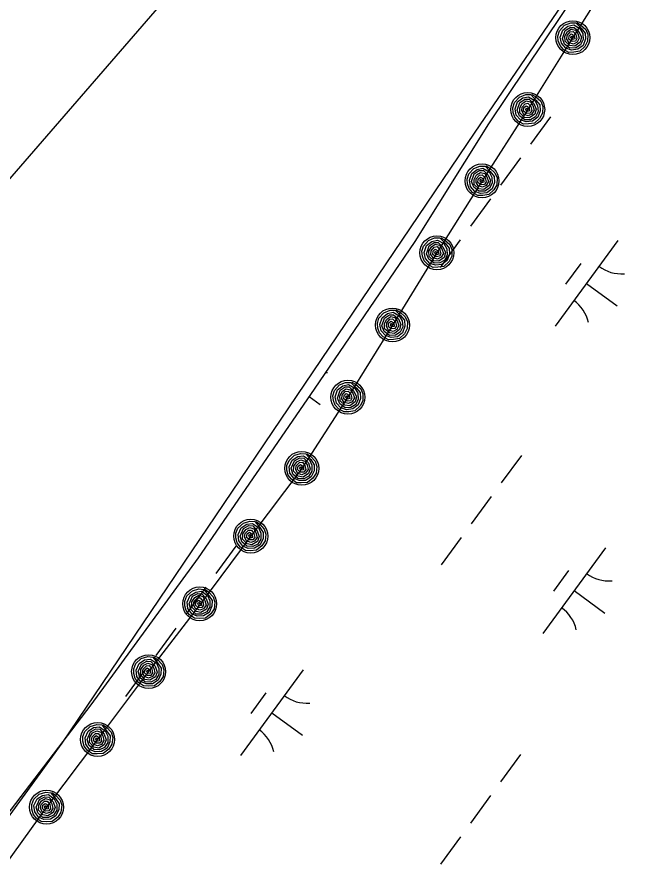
# Model space of a CAD drawing. Extents: x 3905714 to 3926767, y 183354 to 205755.
# Drawn here: x 3915092 to 3915382.7, y 188430.4 to 188833.1 of the extents above; entities that cross this region are included whole.
import ezdxf

# ---------------------------------------------------------------- set-up
doc = ezdxf.new("R2010")
doc.units = 0
for name, color, linetype in [('V-RIVR-EDGE', 7, 'Continuous'), ('V-RRAP-FSHR', 7, 'Continuous'), ('V-TOPO-MINR', 7, 'Continuous'), ('V-TOPO-SHOR', 7, 'Continuous'), ('V-WETL-SWMP', 7, 'Continuous')]:
    doc.layers.add(name, color=color, linetype=linetype)

msp = doc.modelspace()

# ---------------------------------------------------------------- linework, layer by layer
at = {"layer": 'V-RIVR-EDGE'}
msp.add_lwpolyline([(3915604.94, 189214.16), (3915307.8, 188778.79), (3915113.05, 188490.69), (3915014.87, 188355.49), (3914997.17, 188316.86), (3914907.04, 188207.42), (3914841.05, 188123.72), (3914771.84, 187996.57), (3914746.09, 187948.29), (3914633.42, 187776.07), (3914490.18, 187553.96), (3914317.96, 187185.39)], dxfattribs=at)
at = {"layer": 'V-RRAP-FSHR'}
for points in [[(3915570.96, 189159.28), (3915550.32, 189125.1), (3915528.89, 189091.25), (3915506.4, 189058.18), (3915483.9, 189025.1), (3915461.41, 188992.27), (3915438.91, 188958.95), (3915417.57, 188925.13), (3915396.36, 188891.21), (3915375.16, 188857.29), (3915353.96, 188823.37), (3915332.66, 188789.51), (3915311.12, 188755.81), (3915289.87, 188721.92), (3915268.89, 188687.86), (3915247.92, 188653.8), (3915226.16, 188620.28), (3915202.11, 188588.32), (3915178.5, 188556.36), (3915153.99, 188524.41), (3915129.94, 188492.45)], [(3915355.78, 188830.46), (3915357.6, 188829.46), (3915360.02, 188827.26), (3915361.02, 188824.88), (3915360.91, 188821.67), (3915359.63, 188819.23), (3915357.23, 188816.93), (3915354.35, 188816.52), (3915352.08, 188816.43), (3915349.59, 188817.81), (3915347.91, 188819.69), (3915347.08, 188821.9), (3915346.91, 188824.11), (3915347.65, 188826.61), (3915349.98, 188829.19), (3915352.94, 188830.38), (3915355.34, 188830.36), (3915357.81, 188827.85), (3915359.68, 188825.55), (3915359.83, 188822.76), (3915358.73, 188819.72), (3915356.25, 188817.86), (3915353.26, 188817.48), (3915350.61, 188818.38), (3915348.57, 188820.69), (3915347.98, 188823.61), (3915349.14, 188826.85), (3915351.61, 188828.76), (3915354.34, 188829.37), (3915357.24, 188827.66), (3915358.6, 188825.26), (3915358.83, 188822.42), (3915357.59, 188819.95), (3915355.34, 188818.56), (3915352.59, 188818.45), (3915350.07, 188820.34), (3915349.04, 188822.99), (3915350.27, 188826.67), (3915352.65, 188828.21), (3915354.56, 188828.23), (3915356.83, 188826.19), (3915357.97, 188823.54), (3915357.33, 188821.18), (3915354.91, 188819.35), (3915352.55, 188819.61), (3915350.25, 188821.67), (3915350.21, 188824.08), (3915351.37, 188826.22), (3915353.18, 188827.4), (3915355.18, 188826.91), (3915356.28, 188825.25), (3915356.98, 188823.06), (3915355.98, 188821.23), (3915354.23, 188820.36), (3915352.13, 188820.98), (3915351.16, 188822.63), (3915351.26, 188824.39), (3915352.7, 188826.08), (3915354.01, 188826.26), (3915355.37, 188824.79), (3915355.87, 188822.93), (3915355.13, 188821.7), (3915353.58, 188821.53), (3915352.04, 188822.6), (3915352.19, 188824.22), (3915353.17, 188825.13), (3915354.62, 188824.36), (3915354.85, 188822.73), (3915353.7, 188822.45), (3915353.04, 188823.38), (3915353.3, 188824.18), (3915353.99, 188823.41)], [(3915334.56, 188796.59), (3915336.37, 188795.57), (3915338.77, 188793.34), (3915339.74, 188790.95), (3915339.6, 188787.74), (3915338.29, 188785.31), (3915335.87, 188783.04), (3915332.98, 188782.66), (3915330.71, 188782.58), (3915328.24, 188783.99), (3915326.58, 188785.89), (3915325.77, 188788.11), (3915325.62, 188790.32), (3915326.38, 188792.82), (3915328.75, 188795.37), (3915331.71, 188796.53), (3915334.11, 188796.49), (3915336.56, 188793.96), (3915338.4, 188791.63), (3915338.53, 188788.84), (3915337.4, 188785.82), (3915334.9, 188783.97), (3915331.9, 188783.63), (3915329.26, 188784.55), (3915327.25, 188786.89), (3915326.69, 188789.81), (3915327.88, 188793.04), (3915330.37, 188794.92), (3915333.1, 188795.5), (3915335.98, 188793.77), (3915337.32, 188791.35), (3915337.52, 188788.51), (3915336.26, 188786.05), (3915334, 188784.69), (3915331.24, 188784.61), (3915328.75, 188786.52), (3915327.74, 188789.18), (3915329, 188792.84), (3915331.4, 188794.37), (3915333.31, 188794.36), (3915335.56, 188792.3), (3915336.68, 188789.64), (3915336.01, 188787.29), (3915333.57, 188785.48), (3915331.22, 188785.77), (3915328.94, 188787.85), (3915328.92, 188790.26), (3915330.1, 188792.39), (3915331.92, 188793.55), (3915333.92, 188793.04), (3915335.01, 188791.37), (3915335.68, 188789.17), (3915334.66, 188787.35), (3915332.9, 188786.5), (3915330.81, 188787.14), (3915329.85, 188788.79), (3915329.98, 188790.56), (3915331.43, 188792.23), (3915332.75, 188792.4), (3915334.09, 188790.91), (3915334.56, 188789.05), (3915333.82, 188787.82), (3915332.26, 188787.67), (3915330.73, 188788.75), (3915330.9, 188790.38), (3915331.89, 188791.28), (3915333.34, 188790.49), (3915333.55, 188788.87), (3915332.4, 188788.59), (3915331.75, 188789.53), (3915332.02, 188790.33), (3915332.7, 188789.55)], [(3915313.02, 188762.88), (3915314.83, 188761.86), (3915317.23, 188759.64), (3915318.2, 188757.24), (3915318.06, 188754.04), (3915316.75, 188751.61), (3915314.33, 188749.34), (3915311.45, 188748.96), (3915309.18, 188748.88), (3915306.71, 188750.29), (3915305.04, 188752.18), (3915304.23, 188754.4), (3915304.08, 188756.61), (3915304.85, 188759.11), (3915307.21, 188761.67), (3915310.17, 188762.83), (3915312.57, 188762.78), (3915315.02, 188760.25), (3915316.86, 188757.92), (3915316.99, 188755.14), (3915315.86, 188752.11), (3915313.36, 188750.27), (3915310.36, 188749.93), (3915307.72, 188750.85), (3915305.71, 188753.18), (3915305.15, 188756.11), (3915306.34, 188759.33), (3915308.83, 188761.22), (3915311.56, 188761.8), (3915314.45, 188760.06), (3915315.78, 188757.64), (3915315.98, 188754.81), (3915314.72, 188752.35), (3915312.46, 188750.98), (3915309.7, 188750.9), (3915307.21, 188752.81), (3915306.2, 188755.47), (3915307.47, 188759.14), (3915309.86, 188760.66), (3915311.77, 188760.66), (3915314.03, 188758.59), (3915315.14, 188755.93), (3915314.47, 188753.58), (3915312.03, 188751.78), (3915309.68, 188752.06), (3915307.4, 188754.14), (3915307.38, 188756.55), (3915308.56, 188758.68), (3915310.38, 188759.84), (3915312.38, 188759.33), (3915313.47, 188757.66), (3915314.14, 188755.46), (3915313.12, 188753.65), (3915311.36, 188752.79), (3915309.27, 188753.43), (3915308.32, 188755.09), (3915308.44, 188756.85), (3915309.89, 188758.53), (3915311.21, 188758.69), (3915312.55, 188757.21), (3915313.03, 188755.34), (3915312.28, 188754.12), (3915310.72, 188753.97), (3915309.19, 188755.05), (3915309.36, 188756.68), (3915310.35, 188757.57), (3915311.8, 188756.79), (3915312.01, 188755.16), (3915310.86, 188754.89), (3915310.21, 188755.82), (3915310.48, 188756.62), (3915311.16, 188755.84)], [(3915291.65, 188729.03), (3915293.48, 188728.04), (3915295.91, 188725.85), (3915296.92, 188723.48), (3915296.83, 188720.27), (3915295.57, 188717.82), (3915293.18, 188715.51), (3915290.31, 188715.08), (3915288.04, 188714.96), (3915285.54, 188716.33), (3915283.85, 188718.2), (3915283, 188720.4), (3915282.82, 188722.61), (3915283.54, 188725.12), (3915285.86, 188727.71), (3915288.8, 188728.92), (3915291.21, 188728.92), (3915293.69, 188726.43), (3915295.58, 188724.13), (3915295.75, 188721.35), (3915294.67, 188718.3), (3915292.2, 188716.42), (3915289.21, 188716.03), (3915286.55, 188716.91), (3915284.5, 188719.2), (3915283.89, 188722.12), (3915285.03, 188725.37), (3915287.49, 188727.29), (3915290.21, 188727.92), (3915293.12, 188726.23), (3915294.5, 188723.83), (3915294.75, 188721), (3915293.53, 188718.52), (3915291.29, 188717.12), (3915288.53, 188716.99), (3915286, 188718.86), (3915284.95, 188721.5), (3915286.16, 188725.19), (3915288.53, 188726.76), (3915290.44, 188726.78), (3915292.73, 188724.75), (3915293.89, 188722.12), (3915293.26, 188719.76), (3915290.85, 188717.91), (3915288.49, 188718.15), (3915286.18, 188720.2), (3915286.11, 188722.61), (3915287.26, 188724.75), (3915289.06, 188725.95), (3915291.07, 188725.47), (3915292.19, 188723.82), (3915292.9, 188721.63), (3915291.91, 188719.8), (3915290.16, 188718.91), (3915288.06, 188719.52), (3915287.08, 188721.16), (3915287.17, 188722.92), (3915288.59, 188724.62), (3915289.91, 188724.81), (3915291.28, 188723.35), (3915291.78, 188721.49), (3915291.05, 188720.25), (3915289.5, 188720.08), (3915287.95, 188721.13), (3915288.1, 188722.76), (3915289.07, 188723.67), (3915290.53, 188722.91), (3915290.77, 188721.29), (3915289.62, 188721), (3915288.96, 188721.92), (3915289.21, 188722.73), (3915289.91, 188721.96)], [(3915270.67, 188694.97), (3915272.5, 188693.98), (3915274.94, 188691.79), (3915275.95, 188689.42), (3915275.86, 188686.21), (3915274.59, 188683.76), (3915272.21, 188681.45), (3915269.33, 188681.02), (3915267.06, 188680.9), (3915264.57, 188682.27), (3915262.87, 188684.14), (3915262.03, 188686.34), (3915261.84, 188688.55), (3915262.56, 188691.06), (3915264.88, 188693.65), (3915267.83, 188694.86), (3915270.23, 188694.86), (3915272.71, 188692.37), (3915274.6, 188690.08), (3915274.77, 188687.29), (3915273.69, 188684.24), (3915271.22, 188682.36), (3915268.23, 188681.97), (3915265.58, 188682.85), (3915263.52, 188685.14), (3915262.92, 188688.06), (3915264.06, 188691.31), (3915266.51, 188693.24), (3915269.23, 188693.86), (3915272.15, 188692.17), (3915273.52, 188689.78), (3915273.77, 188686.94), (3915272.55, 188684.46), (3915270.31, 188683.06), (3915267.56, 188682.93), (3915265.03, 188684.8), (3915263.98, 188687.44), (3915265.18, 188691.13), (3915267.56, 188692.7), (3915269.46, 188692.72), (3915271.75, 188690.7), (3915272.91, 188688.06), (3915272.28, 188685.7), (3915269.87, 188683.85), (3915267.52, 188684.1), (3915265.2, 188686.14), (3915265.14, 188688.55), (3915266.29, 188690.69), (3915268.09, 188691.89), (3915270.09, 188691.41), (3915271.21, 188689.76), (3915271.92, 188687.57), (3915270.93, 188685.74), (3915269.19, 188684.85), (3915267.08, 188685.46), (3915266.1, 188687.1), (3915266.19, 188688.86), (3915267.62, 188690.56), (3915268.93, 188690.75), (3915270.3, 188689.29), (3915270.81, 188687.43), (3915270.08, 188686.19), (3915268.53, 188686.02), (3915266.98, 188687.07), (3915267.12, 188688.7), (3915268.1, 188689.61), (3915269.55, 188688.85), (3915269.79, 188687.23), (3915268.65, 188686.94), (3915267.98, 188687.86), (3915268.24, 188688.67), (3915268.93, 188687.9)], [(3915249.7, 188660.91), (3915251.53, 188659.92), (3915253.96, 188657.73), (3915254.97, 188655.36), (3915254.88, 188652.15), (3915253.62, 188649.7), (3915251.23, 188647.39), (3915248.36, 188646.96), (3915246.09, 188646.85), (3915243.59, 188648.21), (3915241.89, 188650.08), (3915241.05, 188652.28), (3915240.87, 188654.49), (3915241.59, 188657), (3915243.91, 188659.6), (3915246.85, 188660.81), (3915249.25, 188660.8), (3915251.74, 188658.31), (3915253.62, 188656.02), (3915253.8, 188653.23), (3915252.71, 188650.18), (3915250.25, 188648.3), (3915247.26, 188647.91), (3915244.6, 188648.79), (3915242.55, 188651.09), (3915241.94, 188654), (3915243.08, 188657.25), (3915245.54, 188659.18), (3915248.26, 188659.8), (3915251.17, 188658.11), (3915252.55, 188655.72), (3915252.79, 188652.88), (3915251.58, 188650.4), (3915249.34, 188649), (3915246.58, 188648.88), (3915244.05, 188650.74), (3915243, 188653.38), (3915244.21, 188657.07), (3915246.58, 188658.64), (3915248.49, 188658.66), (3915250.78, 188656.64), (3915251.94, 188654), (3915251.31, 188651.64), (3915248.9, 188649.79), (3915246.54, 188650.04), (3915244.23, 188652.08), (3915244.16, 188654.49), (3915245.31, 188656.63), (3915247.11, 188657.83), (3915249.12, 188657.35), (3915250.23, 188655.7), (3915250.95, 188653.51), (3915249.96, 188651.68), (3915248.21, 188650.79), (3915246.11, 188651.4), (3915245.12, 188653.04), (3915245.21, 188654.8), (3915246.64, 188656.5), (3915247.96, 188656.69), (3915249.33, 188655.23), (3915249.83, 188653.37), (3915249.1, 188652.13), (3915247.55, 188651.96), (3915246, 188653.01), (3915246.15, 188654.64), (3915247.12, 188655.55), (3915248.58, 188654.8), (3915248.81, 188653.17), (3915247.67, 188652.88), (3915247, 188653.8), (3915247.26, 188654.61), (3915247.95, 188653.84)], [(3915228.59, 188627.19), (3915230.32, 188626.03), (3915232.54, 188623.63), (3915233.33, 188621.17), (3915232.94, 188617.98), (3915231.45, 188615.66), (3915228.86, 188613.58), (3915225.96, 188613.42), (3915223.69, 188613.52), (3915221.33, 188615.11), (3915219.82, 188617.13), (3915219.18, 188619.4), (3915219.2, 188621.62), (3915220.16, 188624.05), (3915222.71, 188626.42), (3915225.75, 188627.35), (3915228.14, 188627.12), (3915230.39, 188624.41), (3915232.05, 188621.95), (3915231.96, 188619.16), (3915230.6, 188616.23), (3915227.97, 188614.58), (3915224.96, 188614.47), (3915222.39, 188615.59), (3915220.56, 188618.07), (3915220.23, 188621.03), (3915221.67, 188624.16), (3915224.29, 188625.85), (3915227.06, 188626.22), (3915229.8, 188624.26), (3915230.95, 188621.75), (3915230.93, 188618.91), (3915229.49, 188616.55), (3915227.13, 188615.36), (3915224.37, 188615.5), (3915222.03, 188617.59), (3915221.23, 188620.32), (3915222.77, 188623.88), (3915225.28, 188625.21), (3915227.18, 188625.06), (3915229.27, 188622.83), (3915230.18, 188620.1), (3915229.33, 188617.8), (3915226.76, 188616.19), (3915224.44, 188616.65), (3915222.32, 188618.91), (3915222.49, 188621.31), (3915223.83, 188623.34), (3915225.73, 188624.36), (3915227.69, 188623.69), (3915228.64, 188621.95), (3915229.15, 188619.7), (3915227.99, 188617.97), (3915226.17, 188617.25), (3915224.14, 188618.05), (3915223.31, 188619.78), (3915223.56, 188621.52), (3915225.14, 188623.08), (3915226.47, 188623.15), (3915227.69, 188621.56), (3915228.02, 188619.67), (3915227.19, 188618.51), (3915225.62, 188618.47), (3915224.18, 188619.67), (3915224.48, 188621.28), (3915225.53, 188622.1), (3915226.91, 188621.2), (3915226.99, 188619.56), (3915225.83, 188619.38), (3915225.25, 188620.36), (3915225.58, 188621.14), (3915226.2, 188620.31)], [(3915204.54, 188595.23), (3915206.27, 188594.07), (3915208.49, 188591.67), (3915209.27, 188589.21), (3915208.89, 188586.02), (3915207.4, 188583.7), (3915204.81, 188581.62), (3915201.9, 188581.46), (3915199.63, 188581.56), (3915197.28, 188583.15), (3915195.76, 188585.17), (3915195.13, 188587.44), (3915195.15, 188589.66), (3915196.1, 188592.1), (3915198.65, 188594.46), (3915201.69, 188595.39), (3915204.09, 188595.17), (3915206.33, 188592.45), (3915207.99, 188589.99), (3915207.91, 188587.2), (3915206.54, 188584.27), (3915203.91, 188582.62), (3915200.9, 188582.51), (3915198.34, 188583.64), (3915196.5, 188586.11), (3915196.17, 188589.08), (3915197.61, 188592.2), (3915200.23, 188593.89), (3915203, 188594.26), (3915205.74, 188592.31), (3915206.89, 188589.79), (3915206.88, 188586.95), (3915205.43, 188584.6), (3915203.07, 188583.4), (3915200.31, 188583.54), (3915197.97, 188585.63), (3915197.17, 188588.36), (3915198.71, 188591.92), (3915201.22, 188593.26), (3915203.12, 188593.11), (3915205.21, 188590.87), (3915206.12, 188588.14), (3915205.28, 188585.85), (3915202.7, 188584.23), (3915200.38, 188584.7), (3915198.27, 188586.95), (3915198.43, 188589.35), (3915199.77, 188591.38), (3915201.68, 188592.4), (3915203.63, 188591.74), (3915204.59, 188589.99), (3915205.09, 188587.74), (3915203.94, 188586.01), (3915202.11, 188585.3), (3915200.08, 188586.1), (3915199.25, 188587.82), (3915199.51, 188589.57), (3915201.08, 188591.13), (3915202.41, 188591.19), (3915203.64, 188589.61), (3915203.97, 188587.71), (3915203.13, 188586.55), (3915201.57, 188586.52), (3915200.12, 188587.71), (3915200.42, 188589.32), (3915201.47, 188590.14), (3915202.85, 188589.24), (3915202.94, 188587.61), (3915201.77, 188587.42), (3915201.2, 188588.4), (3915201.52, 188589.18), (3915202.14, 188588.35)], [(3915180.48, 188563.27), (3915182.21, 188562.11), (3915184.43, 188559.71), (3915185.22, 188557.25), (3915184.83, 188554.06), (3915183.34, 188551.74), (3915180.75, 188549.67), (3915177.85, 188549.51), (3915175.58, 188549.6), (3915173.22, 188551.19), (3915171.7, 188553.21), (3915171.07, 188555.49), (3915171.09, 188557.71), (3915172.04, 188560.14), (3915174.59, 188562.5), (3915177.64, 188563.43), (3915180.03, 188563.21), (3915182.27, 188560.49), (3915183.94, 188558.03), (3915183.85, 188555.24), (3915182.49, 188552.31), (3915179.86, 188550.67), (3915176.84, 188550.56), (3915174.28, 188551.68), (3915172.45, 188554.16), (3915172.11, 188557.12), (3915173.55, 188560.25), (3915176.18, 188561.93), (3915178.95, 188562.3), (3915181.69, 188560.35), (3915182.83, 188557.84), (3915182.82, 188554.99), (3915181.38, 188552.64), (3915179.01, 188551.45), (3915176.26, 188551.58), (3915173.92, 188553.67), (3915173.11, 188556.4), (3915174.66, 188559.96), (3915177.17, 188561.3), (3915179.07, 188561.15), (3915181.16, 188558.92), (3915182.07, 188556.18), (3915181.22, 188553.89), (3915178.65, 188552.27), (3915176.33, 188552.74), (3915174.21, 188554.99), (3915174.37, 188557.39), (3915175.72, 188559.42), (3915177.62, 188560.44), (3915179.57, 188559.78), (3915180.53, 188558.03), (3915181.04, 188555.79), (3915179.88, 188554.06), (3915178.06, 188553.34), (3915176.02, 188554.14), (3915175.2, 188555.86), (3915175.45, 188557.61), (3915177.03, 188559.17), (3915178.35, 188559.23), (3915179.58, 188557.65), (3915179.91, 188555.75), (3915179.07, 188554.59), (3915177.51, 188554.56), (3915176.07, 188555.75), (3915176.36, 188557.36), (3915177.42, 188558.18), (3915178.8, 188557.29), (3915178.88, 188555.65), (3915177.72, 188555.46), (3915177.14, 188556.45), (3915177.47, 188557.23), (3915178.09, 188556.39)], [(3915156.43, 188531.31), (3915158.15, 188530.16), (3915160.37, 188527.75), (3915161.16, 188525.3), (3915160.77, 188522.11), (3915159.28, 188519.79), (3915156.69, 188517.71), (3915153.79, 188517.55), (3915151.52, 188517.65), (3915149.17, 188519.24), (3915147.65, 188521.26), (3915147.01, 188523.53), (3915147.03, 188525.75), (3915147.99, 188528.18), (3915150.54, 188530.55), (3915153.58, 188531.48), (3915155.97, 188531.25), (3915158.22, 188528.54), (3915159.88, 188526.08), (3915159.79, 188523.29), (3915158.43, 188520.36), (3915155.8, 188518.71), (3915152.79, 188518.6), (3915150.23, 188519.72), (3915148.39, 188522.2), (3915148.06, 188525.16), (3915149.5, 188528.29), (3915152.12, 188529.98), (3915154.89, 188530.34), (3915157.63, 188528.39), (3915158.78, 188525.88), (3915158.76, 188523.04), (3915157.32, 188520.68), (3915154.96, 188519.49), (3915152.2, 188519.62), (3915149.86, 188521.72), (3915149.06, 188524.44), (3915150.6, 188528.01), (3915153.11, 188529.34), (3915155.01, 188529.19), (3915157.1, 188526.96), (3915158.01, 188524.22), (3915157.16, 188521.93), (3915154.59, 188520.32), (3915152.27, 188520.78), (3915150.15, 188523.03), (3915150.32, 188525.44), (3915151.66, 188527.46), (3915153.56, 188528.49), (3915155.52, 188527.82), (3915156.47, 188526.08), (3915156.98, 188523.83), (3915155.82, 188522.1), (3915154, 188521.38), (3915151.97, 188522.18), (3915151.14, 188523.9), (3915151.39, 188525.65), (3915152.97, 188527.21), (3915154.3, 188527.27), (3915155.52, 188525.69), (3915155.85, 188523.8), (3915155.02, 188522.63), (3915153.45, 188522.6), (3915152.01, 188523.8), (3915152.31, 188525.4), (3915153.36, 188526.22), (3915154.74, 188525.33), (3915154.83, 188523.69), (3915153.66, 188523.51), (3915153.08, 188524.49), (3915153.41, 188525.27), (3915154.03, 188524.44)], [(3915132.37, 188499.36), (3915134.1, 188498.2), (3915136.32, 188495.8), (3915137.1, 188493.34), (3915136.72, 188490.15), (3915135.23, 188487.83), (3915132.64, 188485.75), (3915129.73, 188485.59), (3915127.46, 188485.69), (3915125.11, 188487.28), (3915123.59, 188489.3), (3915122.96, 188491.57), (3915122.98, 188493.79), (3915123.93, 188496.22), (3915126.48, 188498.59), (3915129.52, 188499.52), (3915131.92, 188499.29), (3915134.16, 188496.58), (3915135.82, 188494.12), (3915135.74, 188491.33), (3915134.37, 188488.4), (3915131.74, 188486.75), (3915128.73, 188486.64), (3915126.17, 188487.76), (3915124.33, 188490.24), (3915124, 188493.2), (3915125.44, 188496.33), (3915128.06, 188498.02), (3915130.83, 188498.39), (3915133.57, 188496.43), (3915134.72, 188493.92), (3915134.71, 188491.08), (3915133.26, 188488.72), (3915130.9, 188487.53), (3915128.15, 188487.67), (3915125.8, 188489.76), (3915125, 188492.49), (3915126.55, 188496.05), (3915129.05, 188497.38), (3915130.95, 188497.23), (3915133.04, 188495), (3915133.95, 188492.27), (3915133.11, 188489.97), (3915130.54, 188488.36), (3915128.21, 188488.82), (3915126.1, 188491.08), (3915126.26, 188493.48), (3915127.6, 188495.51), (3915129.51, 188496.53), (3915131.46, 188495.86), (3915132.42, 188494.12), (3915132.92, 188491.87), (3915131.77, 188490.14), (3915129.95, 188489.42), (3915127.91, 188490.22), (3915127.08, 188491.95), (3915127.34, 188493.69), (3915128.91, 188495.25), (3915130.24, 188495.32), (3915131.47, 188493.73), (3915131.8, 188491.84), (3915130.96, 188490.67), (3915129.4, 188490.64), (3915127.95, 188491.84), (3915128.25, 188493.45), (3915129.3, 188494.26), (3915130.68, 188493.37), (3915130.77, 188491.73), (3915129.6, 188491.55), (3915129.03, 188492.53), (3915129.35, 188493.31), (3915129.97, 188492.48)], [(3915129.94, 188492.45), (3915105.88, 188460.49), (3915082.41, 188428.1), (3915059.71, 188395.62), (3915035.74, 188363.13), (3915012.4, 188330.64), (3914989.65, 188298.15), (3914965.56, 188266.16), (3914940.98, 188234.22), (3914916.9, 188202.28), (3914892.11, 188170.9), (3914866.99, 188139.76), (3914842.29, 188108.34), (3914822.55, 188073.56), (3914802.81, 188038.77), (3914782.74, 188004.18), (3914761.26, 187970.43), (3914739.78, 187936.69), (3914718.31, 187902.94)], [(3915108.31, 188467.4), (3915110.04, 188466.24), (3915112.26, 188463.84), (3915113.05, 188461.38), (3915112.66, 188458.19), (3915111.17, 188455.87), (3915108.58, 188453.79), (3915105.68, 188453.63), (3915103.41, 188453.73), (3915101.05, 188455.32), (3915099.53, 188457.34), (3915098.9, 188459.61), (3915098.92, 188461.83), (3915099.87, 188464.26), (3915102.42, 188466.63), (3915105.47, 188467.56), (3915107.86, 188467.33), (3915110.1, 188464.62), (3915111.77, 188462.16), (3915111.68, 188459.37), (3915110.32, 188456.44), (3915107.69, 188454.79), (3915104.67, 188454.68), (3915102.11, 188455.8), (3915100.28, 188458.28), (3915099.95, 188461.24), (3915101.38, 188464.37), (3915104.01, 188466.06), (3915106.78, 188466.43), (3915109.52, 188464.48), (3915110.67, 188461.96), (3915110.65, 188459.12), (3915109.21, 188456.76), (3915106.85, 188455.57), (3915104.09, 188455.71), (3915101.75, 188457.8), (3915100.94, 188460.53), (3915102.49, 188464.09), (3915105, 188465.43), (3915106.9, 188465.28), (3915108.99, 188463.04), (3915109.9, 188460.31), (3915109.05, 188458.02), (3915106.48, 188456.4), (3915104.16, 188456.87), (3915102.04, 188459.12), (3915102.2, 188461.52), (3915103.55, 188463.55), (3915105.45, 188464.57), (3915107.4, 188463.91), (3915108.36, 188462.16), (3915108.87, 188459.91), (3915107.71, 188458.18), (3915105.89, 188457.47), (3915103.85, 188458.27), (3915103.03, 188459.99), (3915103.28, 188461.74), (3915104.86, 188463.3), (3915106.19, 188463.36), (3915107.41, 188461.78), (3915107.74, 188459.88), (3915106.9, 188458.72), (3915105.34, 188458.68), (3915103.9, 188459.88), (3915104.19, 188461.49), (3915105.25, 188462.31), (3915106.63, 188461.42), (3915106.71, 188459.78), (3915105.55, 188459.59), (3915104.97, 188460.58), (3915105.3, 188461.35), (3915105.92, 188460.52)]]:
    msp.add_lwpolyline(points, dxfattribs=at)
for centre in [(3915353.96, 188823.37), (3915332.66, 188789.51), (3915311.12, 188755.81), (3915289.87, 188721.92), (3915268.9, 188687.86), (3915247.92, 188653.81), (3915226.16, 188620.28), (3915202.11, 188588.32), (3915178.05, 188556.36), (3915153.99, 188524.41), (3915129.94, 188492.45), (3915105.88, 188460.49)]:
    msp.add_circle(centre, 8, dxfattribs=at)
at = {"layer": 'V-TOPO-MINR'}
msp.add_lwpolyline([(3914184.96, 187503.5), (3914196.74, 187514.75), (3914208.33, 187526.22), (3914243.86, 187562.4), (3914272.61, 187592.54), (3914300.75, 187623.21), (3914327.99, 187654.68), (3914354.62, 187686.69), (3914407.31, 187751.91), (3914430.47, 187781.64), (3914452.91, 187811.89), (3914474.27, 187842.92), (3914494.9, 187874.46), (3914790.36, 188412.68), (3915372.48, 189084.64), (3915385.95, 189103.26), (3915669.65, 189841.93)], dxfattribs=at)
at = {"layer": 'V-TOPO-SHOR'}
msp.add_lwpolyline([(3915082.18, 188450.34), (3915126.92, 188508.7), (3915177.46, 188578.02), (3915232.15, 188657.63), (3915279.65, 188727.24), (3915314.39, 188782.66), (3915349.28, 188834.76), (3915390.4, 188897.69), (3915464.48, 189005.36), (3915492.03, 189047.59), (3915535.22, 189117.88), (3915543.52, 189132.19)], dxfattribs=at)
at = {"layer": 'V-WETL-SWMP'}
for p, q in [((3915314.39, 188782.66), (3915349.28, 188834.76)), ((3915343.45, 188786.05), (3915333.99, 188773.14)), ((3915279.65, 188727.24), (3915314.39, 188782.66)), ((3915329.27, 188766.69), (3915319.81, 188753.78)), ((3915315.08, 188747.33), (3915305.63, 188734.42)), ((3915232.15, 188657.63), (3915279.65, 188727.24)), ((3915300.9, 188727.97), (3915291.44, 188715.06)), ((3915375.08, 188727.64), (3915345.53, 188687.3)), ((3915357.63, 188716.87), (3915350.54, 188707.19)), ((3915360.31, 188707.47), (3915374.83, 188696.83)), ((3915177.46, 188578.02), (3915232.15, 188657.63)), ((3915229.72, 188654.09), (3915234.87, 188650.32)), ((3915329.66, 188626.37), (3915320.21, 188613.46)), ((3915315.48, 188607.01), (3915306.02, 188594.1)), ((3915301.3, 188587.65), (3915291.84, 188574.74)), ((3915195.14, 188583.61), (3915185.68, 188570.7)), ((3915369.31, 188582.82), (3915339.76, 188542.48)), ((3915126.92, 188508.7), (3915177.46, 188578.02)), ((3915351.85, 188572.05), (3915344.76, 188562.37)), ((3915180.95, 188564.25), (3915171.49, 188551.34)), ((3915354.53, 188562.65), (3915369.05, 188552.01)), ((3915166.77, 188544.89), (3915157.31, 188531.98)), ((3915152.58, 188525.53), (3915143.13, 188512.62)), ((3915226.77, 188525.2), (3915197.22, 188484.87)), ((3915209.31, 188514.43), (3915202.22, 188504.75)), ((3915082.18, 188450.34), (3915126.92, 188508.7)), ((3915211.99, 188505.03), (3915226.51, 188494.4)), ((3915329.31, 188485.3), (3915319.86, 188472.4)), ((3915315.13, 188465.94), (3915305.67, 188453.04)), ((3915300.95, 188446.58), (3915291.49, 188433.68))]:
    msp.add_line(p, q, dxfattribs=at)
for centre, start, end in [((3915376.82, 188729.61), 233, 274.5436), ((3915344.17, 188685.05), 13, 54.5436), ((3915236.87, 188683.1), 272.0977, 274.5436), ((3915371.05, 188584.79), 233, 274.5436), ((3915338.4, 188540.23), 13, 54.5436), ((3915228.51, 188527.17), 233, 274.5436), ((3915195.86, 188482.61), 13, 54.5436)]:
    msp.add_arc(centre, 17.62, start, end, dxfattribs=at)

doc.saveas('drawing.dxf')
